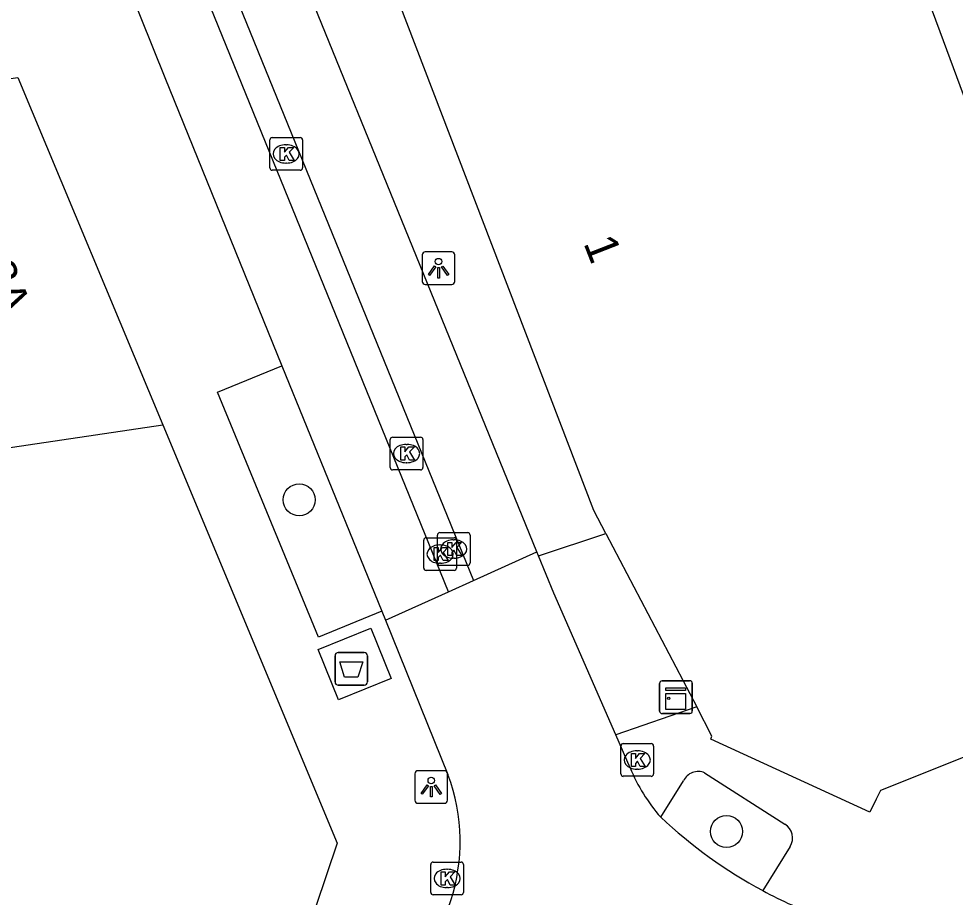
# Model space of a CAD drawing. Extents: x 161771 to 163125, y 382479 to 383177.
# Drawn here: x 161894.8 to 161923.41, y 383078.97 to 383105.82 of the extents above; entities that cross this region are included whole.
import ezdxf

# ---------------------------------------------------------------- set-up
doc = ezdxf.new("R2010")
doc.units = 0
for name, color, linetype in [('IMGEO_Afval_apart_plaats', 7, 'Continuous'), ('IMGEO_Boom', 7, 'Continuous'), ('IMGEO_Kast', 7, 'Continuous'), ('IMGEO_Kolk', 7, 'Continuous'), ('IMGEO_Lichtpunt', 7, 'Continuous'), ('IMGEO_Pand', 7, 'Continuous'), ('IMGEO_Pand_nummerreeks', 7, 'Continuous'), ('IMGEO_Rijbaan_lokaal_open', 7, 'Continuous'), ('IMGEO_Voetpad_gesloten', 7, 'Continuous'), ('IMGEO_Voetpad_open', 7, 'Continuous')]:
    doc.layers.add(name, color=color, linetype=linetype)

msp = doc.modelspace()

# ---------------------------------------------------------------- linework, layer by layer
at = {"layer": 'IMGEO_Afval_apart_plaats'}
for p, q in [((161904.56, 383086.451), (161905.35, 383086.451)), ((161905.35, 383086.451), (161904.56, 383086.451)), ((161904.46, 383085.551), (161904.46, 383086.351)), ((161904.46, 383086.351), (161904.46, 383085.551)), ((161905.45, 383086.351), (161905.45, 383085.551)), ((161905.45, 383085.551), (161905.45, 383086.351)), ((161905.35, 383085.451), (161904.56, 383085.451)), ((161904.56, 383085.451), (161905.35, 383085.451))]:
    msp.add_line(p, q, dxfattribs=at)
msp.add_lwpolyline([(161904.603, 383086.165), (161905.307, 383086.165), (161905.158, 383085.695), (161904.752, 383085.695), (161904.603, 383086.165)], dxfattribs=at)
for centre, start, end in [((161904.56, 383086.351), 90, 180), ((161904.56, 383086.351), 90, 180), ((161905.35, 383086.351), 0, 90), ((161905.35, 383086.351), 360, 90), ((161904.56, 383085.551), 180, 270), ((161904.56, 383085.551), 180, 270), ((161905.35, 383085.551), 270, 0), ((161905.35, 383085.551), 270, 0)]:
    msp.add_arc(centre, 0.1, start, end, dxfattribs=at)
at = {"layer": 'IMGEO_Boom'}
for centre in [(161903.367, 383091.118), (161916.423, 383080.981)]:
    msp.add_circle(centre, 0.489, dxfattribs=at)
at = {"layer": 'IMGEO_Kast'}
for p, q in [((161914.378, 383084.659), (161914.378, 383085.5)), ((161914.378, 383085.5), (161914.378, 383084.659)), ((161914.453, 383085.584), (161915.294, 383085.584)), ((161915.294, 383085.584), (161914.453, 383085.584)), ((161915.378, 383085.509), (161915.378, 383084.668)), ((161915.378, 383084.668), (161915.378, 383085.509)), ((161915.303, 383084.584), (161914.462, 383084.584)), ((161914.462, 383084.584), (161915.303, 383084.584))]:
    msp.add_line(p, q, dxfattribs=at)
for points in [[(161914.573, 383085.374), (161915.173, 383085.374), (161915.173, 383085.289), (161914.573, 383085.289), (161914.573, 383085.374)], [(161914.573, 383085.199), (161915.173, 383085.199), (161915.173, 383084.71), (161914.573, 383084.71), (161914.573, 383085.199)]]:
    msp.add_lwpolyline(points, dxfattribs=at)
msp.add_circle((161914.657, 383085.048), 0.0377, dxfattribs=at)
for centre, start, end in [((161914.456, 383085.506), 92.4484, 184.2845), ((161914.456, 383085.506), 92.4484, 184.2845), ((161915.3, 383085.506), 2.4484, 94.2845), ((161915.3, 383085.506), 2.4484, 94.2845), ((161914.456, 383084.662), 182.4484, 274.2845), ((161914.456, 383084.662), 182.4484, 274.2845), ((161915.3, 383084.662), 272.4484, 4.2845), ((161915.3, 383084.662), 272.4484, 4.2845)]:
    msp.add_arc(centre, 0.0779, start, end, dxfattribs=at)
at = {"layer": 'IMGEO_Kolk'}
for p, q in [((161902.468, 383101.265), (161902.468, 383102.117)), ((161902.543, 383102.191), (161903.395, 383102.191)), ((161903.469, 383102.117), (161903.469, 383101.265)), ((161902.956, 383101.971), (161902.981, 383101.971)), ((161902.979, 383101.411), (161902.954, 383101.411)), ((161903.395, 383101.191), (161902.543, 383101.191)), ((161906.147, 383092.107), (161906.147, 383092.959)), ((161906.222, 383093.033), (161907.074, 383093.033)), ((161907.148, 383092.959), (161907.148, 383092.107)), ((161906.635, 383092.813), (161906.66, 383092.813)), ((161906.658, 383092.253), (161906.633, 383092.253)), ((161907.074, 383092.033), (161906.222, 383092.033)), ((161907.662, 383090.114), (161908.514, 383090.114)), ((161907.171, 383089.032), (161907.171, 383089.884)), ((161907.246, 383089.958), (161908.098, 383089.958)), ((161907.587, 383089.188), (161907.587, 383090.04)), ((161908.075, 383089.894), (161908.1, 383089.894)), ((161908.172, 383089.884), (161908.172, 383089.032)), ((161908.588, 383090.04), (161908.588, 383089.188)), ((161907.659, 383089.738), (161907.684, 383089.738)), ((161908.098, 383089.334), (161908.073, 383089.334)), ((161908.098, 383088.958), (161907.246, 383088.958)), ((161907.682, 383089.178), (161907.657, 383089.178)), ((161908.514, 383089.114), (161907.662, 383089.114)), ((161913.194, 383082.74), (161913.194, 383083.592)), ((161913.269, 383083.666), (161914.121, 383083.666)), ((161914.195, 383083.592), (161914.195, 383082.74)), ((161913.682, 383083.446), (161913.707, 383083.446)), ((161914.121, 383082.666), (161913.269, 383082.666)), ((161913.705, 383082.886), (161913.68, 383082.886)), ((161907.385, 383079.118), (161907.385, 383079.97)), ((161907.46, 383080.044), (161908.312, 383080.044)), ((161907.873, 383079.824), (161907.898, 383079.824)), ((161908.386, 383079.97), (161908.386, 383079.118)), ((161907.896, 383079.264), (161907.871, 383079.264)), ((161908.312, 383079.044), (161907.46, 383079.044))]:
    msp.add_line(p, q, dxfattribs=at)
for points in [[(161902.468, 383101.265), (161902.468, 383102.117)], [(161902.543, 383102.191), (161903.395, 383102.191)], [(161903.469, 383102.117), (161903.469, 383101.265)], [(161902.789, 383101.891), (161902.912, 383101.891), (161902.912, 383101.74), (161903.042, 383101.891), (161903.206, 383101.891), (161903.06, 383101.74), (161903.213, 383101.491), (161903.061, 383101.491), (161902.976, 383101.655), (161902.912, 383101.588), (161902.912, 383101.491), (161902.789, 383101.491), (161902.789, 383101.891)], [(161903.395, 383101.191), (161902.543, 383101.191)], [(161906.147, 383092.107), (161906.147, 383092.959)], [(161906.222, 383093.033), (161907.074, 383093.033)], [(161907.148, 383092.959), (161907.148, 383092.107)], [(161906.468, 383092.733), (161906.591, 383092.733), (161906.591, 383092.582), (161906.721, 383092.733), (161906.885, 383092.733), (161906.739, 383092.582), (161906.892, 383092.333), (161906.74, 383092.333), (161906.655, 383092.497), (161906.591, 383092.43), (161906.591, 383092.333), (161906.468, 383092.333), (161906.468, 383092.733)], [(161907.074, 383092.033), (161906.222, 383092.033)], [(161907.662, 383090.114), (161908.514, 383090.114)], [(161907.171, 383089.032), (161907.171, 383089.884)], [(161907.246, 383089.958), (161908.098, 383089.958)], [(161907.587, 383089.188), (161907.587, 383090.04)], [(161907.908, 383089.814), (161908.031, 383089.814), (161908.031, 383089.663), (161908.161, 383089.814), (161908.325, 383089.814), (161908.179, 383089.663), (161908.332, 383089.414), (161908.18, 383089.414), (161908.095, 383089.578), (161908.031, 383089.511), (161908.031, 383089.414), (161907.908, 383089.414), (161907.908, 383089.814)], [(161908.172, 383089.884), (161908.172, 383089.032)], [(161908.588, 383090.04), (161908.588, 383089.188)], [(161907.492, 383089.658), (161907.615, 383089.658), (161907.615, 383089.507), (161907.745, 383089.658), (161907.909, 383089.658), (161907.763, 383089.507), (161907.916, 383089.258), (161907.764, 383089.258), (161907.679, 383089.422), (161907.615, 383089.355), (161907.615, 383089.258), (161907.492, 383089.258), (161907.492, 383089.658)], [(161908.098, 383088.958), (161907.246, 383088.958)], [(161908.514, 383089.114), (161907.662, 383089.114)], [(161913.194, 383082.74), (161913.194, 383083.592)], [(161913.269, 383083.666), (161914.121, 383083.666)], [(161914.195, 383083.592), (161914.195, 383082.74)], [(161913.515, 383083.366), (161913.638, 383083.366), (161913.638, 383083.215), (161913.768, 383083.366), (161913.932, 383083.366), (161913.786, 383083.215), (161913.939, 383082.966), (161913.787, 383082.966), (161913.702, 383083.13), (161913.638, 383083.063), (161913.638, 383082.966), (161913.515, 383082.966), (161913.515, 383083.366)], [(161914.121, 383082.666), (161913.269, 383082.666)], [(161907.385, 383079.118), (161907.385, 383079.97)], [(161907.46, 383080.044), (161908.312, 383080.044)], [(161908.386, 383079.97), (161908.386, 383079.118)], [(161907.706, 383079.744), (161907.829, 383079.744), (161907.829, 383079.593), (161907.959, 383079.744), (161908.123, 383079.744), (161907.977, 383079.593), (161908.13, 383079.344), (161907.978, 383079.344), (161907.893, 383079.508), (161907.829, 383079.441), (161907.829, 383079.344), (161907.706, 383079.344), (161907.706, 383079.744)], [(161908.312, 383079.044), (161907.46, 383079.044)]]:
    msp.add_lwpolyline(points, dxfattribs=at)
for centre, start, end in [((161902.545, 383102.115), 91.552, 178.448), ((161902.545, 383102.115), 91.552, 178.448), ((161903.393, 383102.115), 1.552, 88.448), ((161903.393, 383102.115), 1.552, 88.448), ((161902.545, 383101.267), 181.552, 268.448), ((161902.545, 383101.267), 181.552, 268.448), ((161903.393, 383101.267), 271.552, 358.448), ((161903.393, 383101.267), 271.552, 358.448), ((161906.224, 383092.957), 91.552, 178.448), ((161906.224, 383092.957), 91.552, 178.448), ((161907.072, 383092.957), 1.552, 88.448), ((161907.072, 383092.957), 1.552, 88.448), ((161906.224, 383092.109), 181.552, 268.448), ((161906.224, 383092.109), 181.552, 268.448), ((161907.072, 383092.109), 271.552, 358.448), ((161907.072, 383092.109), 271.552, 358.448), ((161907.664, 383090.038), 91.552, 178.448), ((161907.664, 383090.038), 91.552, 178.448), ((161908.512, 383090.038), 1.552, 88.448), ((161908.512, 383090.038), 1.552, 88.448), ((161907.248, 383089.882), 91.552, 178.448), ((161907.248, 383089.882), 91.552, 178.448), ((161908.096, 383089.882), 1.552, 88.448), ((161908.096, 383089.882), 1.552, 88.448), ((161907.248, 383089.034), 181.552, 268.448), ((161907.248, 383089.034), 181.552, 268.448), ((161907.664, 383089.19), 181.552, 268.448), ((161907.664, 383089.19), 181.552, 268.448), ((161908.096, 383089.034), 271.552, 358.448), ((161908.096, 383089.034), 271.552, 358.448), ((161908.512, 383089.19), 271.552, 358.448), ((161908.512, 383089.19), 271.552, 358.448), ((161913.271, 383083.59), 91.552, 178.448), ((161913.271, 383083.59), 91.552, 178.448), ((161914.119, 383083.59), 1.552, 88.448), ((161914.119, 383083.59), 1.552, 88.448), ((161913.271, 383082.742), 181.552, 268.448), ((161913.271, 383082.742), 181.552, 268.448), ((161914.119, 383082.742), 271.552, 358.448), ((161914.119, 383082.742), 271.552, 358.448), ((161907.462, 383079.968), 91.552, 178.448), ((161907.462, 383079.968), 91.552, 178.448), ((161908.31, 383079.968), 1.552, 88.448), ((161908.31, 383079.968), 1.552, 88.448), ((161907.462, 383079.12), 181.552, 268.448), ((161907.462, 383079.12), 181.552, 268.448), ((161908.31, 383079.12), 271.552, 358.448), ((161908.31, 383079.12), 271.552, 358.448)]:
    msp.add_arc(centre, 0.0765, start, end, dxfattribs=at)
for centre, major_axis, ratio, start_param, end_param in [((161902.955, 383101.691), (-0.387, 0.002), 0.722429, 4.712389, 7.853982), ((161902.98, 383101.691), (-0.39, 0.002), 0.717154, 1.570796, 4.712389), ((161906.634, 383092.533), (-0.387, 0.002), 0.722429, 4.712389, 7.853982), ((161906.659, 383092.533), (-0.39, 0.002), 0.717154, 1.570796, 4.712389), ((161908.074, 383089.614), (-0.387, 0.002), 0.722429, 4.712389, 7.853982), ((161908.099, 383089.614), (-0.39, 0.002), 0.717154, 1.570796, 4.712389), ((161907.658, 383089.458), (-0.387, 0.002), 0.722429, 4.712389, 7.853982), ((161907.683, 383089.458), (-0.39, 0.002), 0.717154, 1.570796, 4.712389), ((161913.681, 383083.166), (-0.387, 0.002), 0.722429, 4.712389, 7.853982), ((161913.706, 383083.166), (-0.39, 0.002), 0.717154, 1.570796, 4.712389), ((161907.872, 383079.544), (-0.387, 0.002), 0.722429, 4.712389, 7.853982), ((161907.897, 383079.544), (-0.39, 0.002), 0.717154, 1.570796, 4.712389)]:
    msp.add_ellipse(centre, major_axis=major_axis, ratio=ratio, start_param=start_param, end_param=end_param, dxfattribs=at)
at = {"layer": 'IMGEO_Lichtpunt'}
for p, q in [((161908.028, 383098.697), (161907.22, 383098.697)), ((161908.028, 383098.697), (161907.22, 383098.697)), ((161907.126, 383098.602), (161907.126, 383097.795)), ((161907.126, 383098.602), (161907.126, 383097.795)), ((161908.122, 383097.795), (161908.122, 383098.602)), ((161908.122, 383097.795), (161908.122, 383098.602)), ((161907.22, 383097.701), (161908.028, 383097.701)), ((161907.22, 383097.701), (161908.028, 383097.701)), ((161906.903, 383082.742), (161906.903, 383081.935)), ((161906.903, 383082.742), (161906.903, 383081.935)), ((161907.805, 383082.837), (161906.997, 383082.837)), ((161907.805, 383082.837), (161906.997, 383082.837)), ((161907.899, 383081.935), (161907.899, 383082.742)), ((161907.899, 383081.935), (161907.899, 383082.742)), ((161906.997, 383081.841), (161907.805, 383081.841)), ((161906.997, 383081.841), (161907.805, 383081.841))]:
    msp.add_line(p, q, dxfattribs=at)
for points in [[(161907.5, 383098.266), (161907.539, 383098.238), (161907.351, 383097.976), (161907.313, 383098.003), (161907.5, 383098.266)], [(161907.602, 383098.218), (161907.649, 383098.218), (161907.649, 383097.896), (161907.602, 383097.896), (161907.602, 383098.218)], [(161907.712, 383098.238), (161907.75, 383098.265), (161907.937, 383098.003), (161907.898, 383097.975), (161907.712, 383098.238)], [(161907.277, 383082.406), (161907.316, 383082.378), (161907.128, 383082.116), (161907.09, 383082.143), (161907.277, 383082.406)], [(161907.379, 383082.358), (161907.426, 383082.358), (161907.426, 383082.036), (161907.379, 383082.036), (161907.379, 383082.358)], [(161907.489, 383082.378), (161907.527, 383082.405), (161907.714, 383082.143), (161907.675, 383082.115), (161907.489, 383082.378)]]:
    msp.add_lwpolyline(points, dxfattribs=at)
for centre in [(161907.625, 383098.4), (161907.402, 383082.54)]:
    msp.add_circle(centre, 0.0994, dxfattribs=at)
for centre, start, end in [((161907.22, 383098.602), 90, 180), ((161907.22, 383098.602), 90, 180), ((161908.028, 383098.602), 0, 90), ((161908.028, 383098.602), 0, 90), ((161907.22, 383097.795), 180, 270), ((161907.22, 383097.795), 180, 270), ((161908.028, 383097.795), 270, 0), ((161908.028, 383097.795), 270, 360), ((161906.997, 383082.742), 90, 180), ((161906.997, 383082.742), 90, 180), ((161907.805, 383082.742), 0, 90), ((161907.805, 383082.742), 0, 90), ((161906.997, 383081.935), 180, 270), ((161906.997, 383081.935), 180, 270), ((161907.805, 383081.935), 270, 0), ((161907.805, 383081.935), 270, 360)]:
    msp.add_arc(centre, 0.0946, start, end, dxfattribs=at)
at = {"layer": 'IMGEO_Pand'}
for points in [[(161912.733, 383090.085), (161912.365, 383090.788), (161903.3, 383114.448), (161903.185, 383116.182)], [(161920.377, 383112.369), (161928.35, 383090.835), (161928.988, 383089.687), (161934.752, 383087.677)], [(161894.113, 383103.934), (161894.772, 383104.032), (161899.195, 383093.413)], [(161871.689, 383089.325), (161899.195, 383093.413)], [(161899.195, 383093.413), (161904.523, 383080.621), (161903.225, 383076.749)], [(161912.733, 383090.085), (161915.512, 383084.786)], [(161934.514, 383087.578), (161921.125, 383082.237), (161920.993, 383081.965), (161920.8, 383081.567), (161915.94, 383083.805), (161915.977, 383083.898), (161915.512, 383084.786)]]:
    msp.add_lwpolyline(points, dxfattribs=at)
at = {"layer": 'IMGEO_Rijbaan_lokaal_open'}
for points in [[(161896.278, 383111.506), (161896.639, 383110.549), (161899.264, 383104.027), (161902.835, 383095.215)], [(161899.944, 383110.15), (161908.69, 383088.652)], [(161907.929, 383088.307), (161899.357, 383109.395)], [(161910.627, 383089.531), (161903.277, 383107.589), (161902.782, 383108.74)], [(161902.835, 383095.215), (161905.894, 383087.713)], [(161908.69, 383088.652), (161910.627, 383089.531)], [(161910.679, 383089.402), (161910.627, 383089.531)], [(161913.038, 383083.936), (161911.143, 383088.264), (161910.679, 383089.402)], [(161907.929, 383088.307), (161908.69, 383088.652)], [(161906.006, 383087.435), (161907.929, 383088.307)], [(161905.894, 383087.713), (161906.006, 383087.435)], [(161906.006, 383087.435), (161907.912, 383082.717)], [(161913.481, 383082.923), (161913.038, 383083.936)]]:
    msp.add_lwpolyline(points, dxfattribs=at)
for centre, radius, start, end in [((161918.356, 383084.896), 5.259, 202.0337, 221.4145), ((161902.43, 383080.67), 5.852, 303.6689, 20.473), ((161924.462, 383092.108), 14.673, 226.7695, 241.8118), ((161921.791, 383086.618), 8.576, 240.2144, 253.4342)]:
    msp.add_arc(centre, radius, start, end, dxfattribs=at)
at = {"layer": 'IMGEO_Voetpad_gesloten'}
msp.add_lwpolyline([(161905.554, 383087.197), (161906.177, 383085.659), (161904.57, 383085.008), (161903.947, 383086.546), (161905.554, 383087.197)], dxfattribs=at)
at = {"layer": 'IMGEO_Voetpad_open'}
for points in [[(161905.894, 383087.713), (161903.953, 383086.922), (161900.871, 383094.412), (161902.835, 383095.215)], [(161910.679, 383089.402), (161912.733, 383090.085)], [(161915.512, 383084.786), (161913.038, 383083.936)], [(161915.755, 383082.771), (161918.21, 383081.204)], [(161914.412, 383081.417), (161915.111, 383082.527)], [(161918.37, 383080.52), (161917.531, 383079.175)]]:
    msp.add_lwpolyline(points, dxfattribs=at)
for centre, radius, start, end in [((161915.554, 383082.33), 0.484, 65.4536, 156.048), ((161917.939, 383080.78), 0.503, 328.9127, 57.4189)]:
    msp.add_arc(centre, radius, start, end, dxfattribs=at)

# ---------------------------------------------------------------- texts
at = {"layer": 'IMGEO_Pand_nummerreeks'}
for s, rotation, p in [('1', 291.3081, (161912.043, 383098.969)), ('2A', 292.6144, (161893.646, 383098.204))]:
    msp.add_text(s, height=1, rotation=rotation, dxfattribs=at).set_placement(p)

doc.saveas('drawing.dxf')
